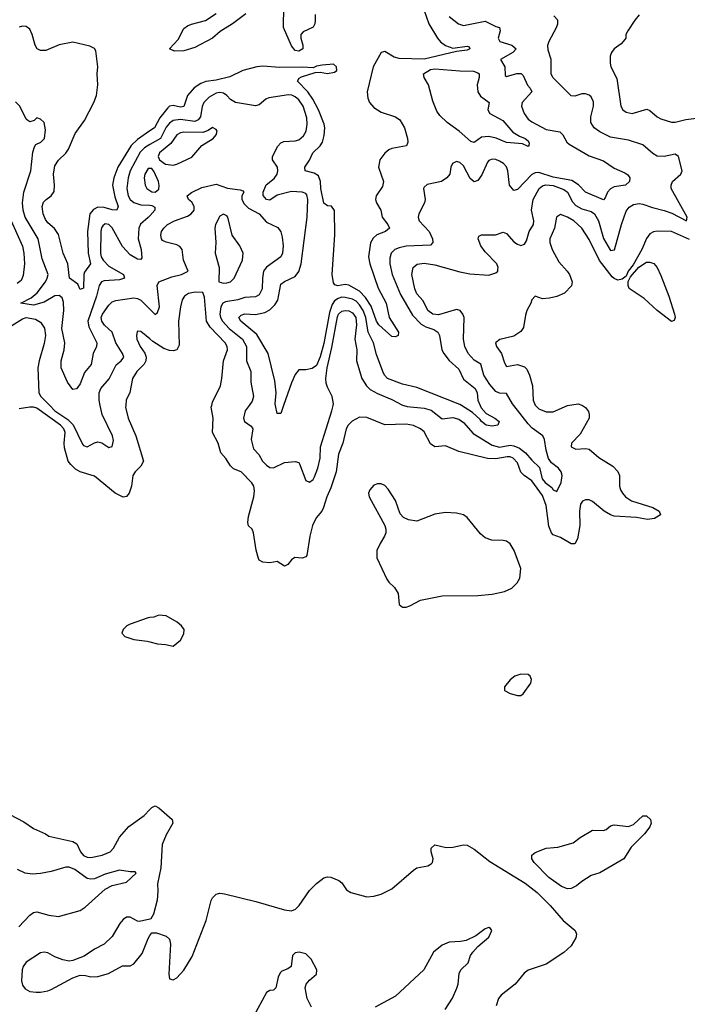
# Model space of a CAD drawing. Header units: inches. Extents: x 1694797 to 1849917, y 907313 to 1017959.
# Tile 613 of 656: x 1809274 to 1812998, y 936658 to 942153. Entities that reach past the tile are written whole.
import ezdxf

# ---------------------------------------------------------------- set-up
doc = ezdxf.new("R2010")
doc.units = ezdxf.units.IN
doc.header["$MEASUREMENT"] = 0
for name, color, linetype in [('B8903', 7, 'Continuous'), ('B8904', 7, 'Continuous'), ('B8913', 7, 'Continuous'), ('B8914', 7, 'Continuous')]:
    doc.layers.add(name, color=color, linetype=linetype)

msp = doc.modelspace()

# ---------------------------------------------------------------- linework, layer by layer
at = {"layer": 'B8903', "color": 5}
for points, elevation in [([(1809864.9, 940000), (1809863.9, 939990), (1809878, 939930), (1809921.1, 939830), (1809964.5, 939690), (1809950, 939661.4), (1809916.9, 939630), (1809905.2, 939610), (1809897.2, 939550), (1809883.5, 939510), (1809870, 939492), (1809850, 939487.4), (1809805.6, 939510), (1809690, 939606.2), (1809610, 939629.9), (1809584.6, 939644.6), (1809557.9, 939670), (1809544.4, 939690), (1809523.3, 939763.3), (1809520.8, 939790), (1809527.9, 939850), (1809520.3, 939870), (1809500.9, 939890), (1809370, 939984.6), (1809350, 939991.2), (1809330, 939991), (1809270, 939981.6)], 780), ([(1809441, 940000), (1809470.4, 939970), (1809541.5, 939921.5), (1809572.5, 939892.5), (1809624.4, 939784.4), (1809630, 939775.8), (1809650, 939768.9), (1809690, 939791.7), (1809710, 939796.7), (1809732, 939792), (1809770, 939766), (1809790, 939771.8), (1809796.3, 939803.7), (1809792.1, 939830), (1809733.2, 939950), (1809722.5, 940000)], 760), ([(1810000, 938816.2), (1809990, 938815.1), (1809890, 938779.5), (1809871, 938770), (1809850.8, 938750), (1809844, 938730), (1809860.5, 938710), (1809910, 938693.4), (1809984.8, 938684.8), (1810000, 938680.9)], 820), ([(1809217.7, 937717.7), (1809296.4, 937676.4), (1809350, 937638.9), (1809417.3, 937610), (1809436.7, 937596.7), (1809570, 937567.3), (1809592.9, 937552.9), (1809613.2, 937510), (1809628.6, 937488.6), (1809650, 937478.6), (1809670, 937477.9), (1809732.8, 937490), (1809778, 937510), (1809797.7, 937530), (1809829.9, 937590.1), (1809882.7, 937650), (1809967.2, 937712.8), (1810000, 937746.2)], 780), ([(1809268.9, 937090), (1809330, 937155), (1809350, 937169.9), (1809370, 937174.3), (1809436.2, 937156.2), (1809490, 937149), (1809610, 937182.2), (1809639.6, 937200.4), (1809750, 937301.5), (1809790, 937321.6), (1809870, 937340.2), (1809922.4, 937390), (1809918, 937398), (1809890, 937397.5), (1809830, 937406.9), (1809750, 937384.8), (1809690, 937358.6), (1809670, 937355.9), (1809650, 937361.1), (1809581.7, 937410), (1809550, 937423.2), (1809530, 937423.2), (1809450, 937399.2), (1809390, 937388.2), (1809344.7, 937384.7), (1809304.9, 937390), (1809261.7, 937410)], 760), ([(1810000, 937134.1), (1809941.2, 937121.2), (1809930, 937122), (1809890, 937144.2), (1809870, 937144.7), (1809850, 937131.6), (1809832, 937110), (1809790, 937036), (1809745.3, 936994.7), (1809690, 936966), (1809633.2, 936926.8), (1809570, 936902.7), (1809550, 936899.3), (1809514, 936906), (1809470, 936922.4), (1809430, 936946), (1809410, 936949.6), (1809390, 936945.6), (1809310, 936893.6), (1809292.7, 936870), (1809287, 936850), (1809284.4, 936790), (1809290, 936764.7), (1809304.4, 936744.4), (1809330, 936730.6), (1809366.2, 936726.2), (1809390, 936726), (1809430, 936734.4), (1809450, 936740.5), (1809570, 936806.8), (1809610, 936821), (1809639.8, 936819.8), (1809670.9, 936810.9), (1809710, 936814), (1809768.7, 936830), (1809847.7, 936872.3), (1809890, 936873), (1809910, 936883.8), (1809957.5, 936942.5), (1809990, 937026), (1810000, 937042)], 780)]:
    msp.add_lwpolyline(points, dxfattribs=dict(at, elevation=elevation))
at = {"layer": 'B8904', "color": 5}
for points, elevation in [([(1810000, 941532.2), (1809930, 941483.4), (1809895.3, 941450), (1809821, 941330), (1809798.1, 941270), (1809791.7, 941230), (1809805.1, 941165.1), (1809822.7, 941110), (1809815.8, 941090), (1809790, 941091.2), (1809745.2, 941105.2), (1809710, 941105.7), (1809685.7, 941094.3), (1809665.4, 941070), (1809651.8, 940970), (1809655.2, 940850), (1809668.8, 940790), (1809635.7, 940744.3), (1809631.7, 940730), (1809630, 940654), (1809610, 940648), (1809597.1, 940677.1), (1809551.7, 940710), (1809541.4, 940790), (1809515.4, 940850), (1809490, 940954.5), (1809468.1, 940988.1), (1809430, 941019.8), (1809417.7, 941037.7), (1809403.9, 941070), (1809399.1, 941110), (1809406.3, 941133.7), (1809421, 941150), (1809450, 941170.2), (1809465.8, 941194.2), (1809468.6, 941230), (1809461.6, 941290), (1809470, 941336.5), (1809490, 941368.9), (1809530, 941407.2), (1809545.3, 941430), (1809582.8, 941517.2), (1809634.2, 941590), (1809687, 941690), (1809702.8, 941730), (1809709.7, 941789.7), (1809706.6, 941850), (1809709.8, 941890), (1809698.3, 941978.3), (1809690, 941992.7), (1809664.9, 942004.9), (1809570, 942028.2), (1809493.3, 942013.3), (1809418.7, 941981.3), (1809390, 941980.2), (1809371.1, 941991.1), (1809359.5, 942010), (1809343.8, 942070), (1809330, 942099.7), (1809310, 942114.6), (1809290, 942116.5), (1809270, 942111.3)], 720), ([(1810000, 941059.1), (1809990.9, 941049.1), (1809948.3, 941011.7), (1809939, 940990), (1809933.9, 940930), (1809951.3, 940870), (1809955.3, 940824.7), (1809950, 940814.5), (1809930, 940816.8), (1809890, 940840.8), (1809846.4, 940886.4), (1809790, 940991.9), (1809770, 941009.8), (1809750, 941014.1), (1809737.2, 941002.8), (1809729.3, 940990.7), (1809725.9, 940970), (1809723.6, 940850), (1809728.2, 940830), (1809739.9, 940810), (1809770, 940776.9), (1809853.1, 940730), (1809857.6, 940710), (1809830, 940702), (1809744.7, 940695.3), (1809730, 940689.8), (1809716.4, 940670), (1809702.6, 940610), (1809653.8, 940470), (1809659.7, 940439.7), (1809703, 940350), (1809702.9, 940330), (1809684.3, 940290), (1809671.8, 940228.2), (1809635.9, 940184.1), (1809610, 940120.4), (1809597.7, 940102.3), (1809590, 940092), (1809570, 940089), (1809539.8, 940130), (1809504.5, 940210), (1809504.8, 940250), (1809522, 940310), (1809526, 940350), (1809509.5, 940430), (1809519.5, 940530), (1809517, 940577), (1809510, 940601.5), (1809493.1, 940613.1), (1809470, 940611.7), (1809410, 940577.1), (1809350, 940559.7), (1809279.3, 940570), (1809338.4, 940601.6), (1809371.6, 940628.5), (1809416.9, 940690), (1809427.6, 940710), (1809431.5, 940730), (1809398.6, 940818.6), (1809376.7, 940930), (1809304.7, 941050), (1809293.6, 941090), (1809289.9, 941129.9), (1809296.9, 941190), (1809335.4, 941310), (1809346.4, 941413.6), (1809355.8, 941444.2), (1809364, 941456), (1809392, 941470), (1809412.8, 941490), (1809418, 941538), (1809410, 941579), (1809390, 941598), (1809370, 941606), (1809354, 941590), (1809330, 941582), (1809318, 941590), (1809310, 941598), (1809275.1, 941670), (1809250, 941695.1)], 740), ([(1810000, 941455.8), (1809970, 941438.4), (1809945.7, 941414.3), (1809890.5, 941310), (1809878.9, 941270), (1809871.4, 941210), (1809877.9, 941170), (1809890, 941149.5), (1809910, 941132.3), (1809950, 941120.5), (1810000, 941117.4)], 740), ([(1810000, 941322.1), (1809990, 941322), (1809971.7, 941290), (1809968.7, 941270), (1809974.1, 941230), (1809983.7, 941210), (1810000, 941198.8)], 760), ([(1809225.6, 941030), (1809288.5, 940888.5), (1809296.7, 940850), (1809299.6, 940790), (1809293.8, 940726.2), (1809281.9, 940698.1), (1809259.8, 940680.2)], 760), ([(1809722.5, 940000), (1809716.2, 940030), (1809716.4, 940070), (1809726, 940094), (1809771.8, 940148.2), (1809812.6, 940227.4), (1809840.2, 940250), (1809853.6, 940270), (1809847.6, 940290), (1809810.5, 940350), (1809790.1, 940410), (1809747.3, 940447.3), (1809731.2, 940470), (1809728.9, 940490), (1809735.2, 940510), (1809770, 940560.6), (1809790, 940577.5), (1809810, 940585.6), (1809910, 940600.7), (1809930, 940597.5), (1809950, 940587.5), (1810000, 940537.2)], 760), ([(1809169.9, 940409.9), (1809290, 940484.1), (1809310, 940490.8), (1809360.8, 940480.8), (1809390, 940465.4), (1809412.3, 940432.3), (1809417.5, 940390), (1809410, 940345.5), (1809381.7, 940250), (1809374.3, 940210), (1809381.1, 940070), (1809392, 940050), (1809441, 940000)], 760), ([(1810000, 940371), (1809950, 940412.3), (1809930, 940415.3), (1809928.2, 940411.8), (1809924.4, 940390), (1809927.4, 940370), (1809946.5, 940330), (1809972.1, 940292.1), (1809978.2, 940270), (1809976.5, 940250), (1809967.2, 940230), (1809926.5, 940190), (1809902, 940150), (1809887.5, 940072.5), (1809868, 940030), (1809864.9, 940000)], 780)]:
    msp.add_lwpolyline(points, dxfattribs=dict(at, elevation=elevation))
at = {"layer": 'B8913', "color": 5}
for points, elevation in [([(1812413.7, 940000), (1812430, 939988.4), (1812446.7, 939966.7), (1812451.6, 939950), (1812450.3, 939930), (1812400.7, 939839.3), (1812353, 939790), (1812350.7, 939770), (1812376.1, 939756.1), (1812430, 939760.3), (1812450, 939755.8), (1812504.2, 939710), (1812582.1, 939662.1), (1812610, 939631.6), (1812619.7, 939610), (1812620.6, 939550), (1812625.4, 939530), (1812636.9, 939510), (1812653.6, 939490), (1812687.5, 939467.5), (1812806, 939430), (1812840.9, 939410), (1812848.8, 939390), (1812814.9, 939370), (1812775.9, 939364.1), (1812714.8, 939374.8), (1812590, 939383.1), (1812570, 939389), (1812535.2, 939410), (1812470, 939465), (1812450, 939473.7), (1812430, 939473.8), (1812414.1, 939465.9), (1812402.2, 939450), (1812397.7, 939410), (1812399, 939330), (1812384.9, 939255.1), (1812370, 939227.6), (1812350, 939227), (1812290, 939264), (1812250, 939278), (1812239.8, 939290), (1812226.2, 939326.2), (1812210, 939442.6), (1812190, 939497.3), (1812130, 939579.9), (1812087.4, 939610), (1812070, 939628.2), (1812050, 939679.4), (1812026.4, 939706.4), (1812010, 939713.9), (1811994, 939714), (1811930, 939702.3), (1811884.3, 939704.3), (1811722.8, 939742.8), (1811650, 939774.2), (1811590, 939769.8), (1811565.4, 939785.4), (1811530, 939853.3), (1811510.4, 939870.4), (1811470, 939888.5), (1811430, 939894.9), (1811310, 939892), (1811210, 939932.9), (1811170, 939935.4), (1811128.1, 939911.9), (1811106.7, 939890), (1811095.5, 939870), (1811076.6, 939790), (1811051.5, 939728.5), (1811039.1, 939630), (1811010, 939540.7), (1810986.7, 939490), (1810968.8, 939430), (1810958.3, 939410), (1810927.1, 939372.9), (1810906.5, 939330), (1810892.2, 939270), (1810876.4, 939163.6), (1810870, 939155.6), (1810850, 939147.8), (1810808.8, 939151.2), (1810790, 939139.5), (1810770, 939112.7), (1810750, 939103.7), (1810710, 939129.3), (1810670, 939122.7), (1810630, 939126), (1810610, 939137.2), (1810606, 939146), (1810592.8, 939192.8), (1810577.6, 939290), (1810569.8, 939309.8), (1810550, 939327.6), (1810546.6, 939346.6), (1810550, 939380.4), (1810580.2, 939490), (1810584.1, 939524.1), (1810579.9, 939550), (1810569.1, 939569.1), (1810510, 939629.8), (1810467.2, 939647.2), (1810450, 939662.4), (1810424.2, 939704.2), (1810396.5, 939736.5), (1810380.4, 939790), (1810349.8, 939850), (1810353.6, 939930), (1810342.2, 939990), (1810344.9, 940000)], 780), ([(1810552.9, 940000), (1810530.8, 939970), (1810521.5, 939930), (1810528.3, 939910), (1810565.3, 939885.3), (1810574.7, 939870), (1810565.4, 939810), (1810577.7, 939757.7), (1810606.9, 939726.9), (1810627.3, 939690), (1810650, 939666.6), (1810670, 939654.5), (1810690, 939652.6), (1810750, 939682), (1810810, 939687), (1810830, 939680.9), (1810834.5, 939674.5), (1810870, 939580.7), (1810890, 939571.6), (1810910, 939587.6), (1810918.2, 939601.8), (1810936.9, 939650), (1810950, 939705.2), (1810950.9, 939770), (1811015.8, 939970), (1811022.3, 940000)], 760), ([(1810745.9, 940000), (1810730, 939954.3), (1810710, 939955.1), (1810700.6, 940000)], 740), ([(1811417.3, 940000), (1811434.7, 939994.7), (1811530, 939984.5), (1811570, 939974.5), (1811630, 939926.1), (1811690, 939932.4), (1811722.9, 939922.9), (1811750, 939905.7), (1811803.5, 939843.5), (1811910, 939777.6), (1811950, 939766.9), (1812010, 939777.6), (1812030, 939775.2), (1812062, 939762), (1812096.1, 939736.1), (1812130, 939694.4), (1812173, 939653), (1812188.7, 939590), (1812205.3, 939570), (1812242.6, 939542.6), (1812250, 939529.8), (1812270, 939520.5), (1812295.2, 939570), (1812300.2, 939610), (1812295.4, 939630), (1812280.4, 939650), (1812239.9, 939679.9), (1812223.2, 939703.2), (1812210.1, 939750.1), (1812200.9, 939810), (1812192.9, 939830), (1812133.5, 939873.5), (1812110, 939898.4), (1812031, 940000)], 760), ([(1811842.2, 940000), (1811847.3, 939987.3), (1811875.4, 939955.4), (1811923.8, 939930), (1811948.4, 939910), (1811940.7, 939890), (1811910, 939883.7), (1811875.6, 939890), (1811850, 939909.9), (1811842.3, 939922.3), (1811800.6, 939960.6), (1811739.1, 940000)], 740), ([(1812151.9, 940000), (1812170, 939981), (1812210, 939964.1), (1812250, 939964.7), (1812329.6, 940000)], 780), ([(1810000, 938680.9), (1810042, 938670), (1810086.4, 938666.4), (1810130, 938656), (1810170, 938691), (1810190, 938726), (1810190.8, 938750), (1810176.3, 938770), (1810151.5, 938790), (1810090, 938826.6), (1810050, 938829.2), (1810021.4, 938818.6), (1810000, 938816.2)], 820), ([(1810000, 937746.2), (1810010, 937756.5), (1810030, 937766), (1810050, 937754.9), (1810124, 937690), (1810128, 937670), (1810090, 937603.1), (1810068.9, 937550), (1810060.8, 937419.2), (1810041.6, 937330), (1810044.5, 937290), (1810039.7, 937240.3), (1810019.2, 937160.8), (1810004.9, 937135.1), (1810000, 937134.1)], 780), ([(1810000, 937042), (1810010, 937058), (1810036.9, 937056.9), (1810090, 937038), (1810110, 937022), (1810114.1, 936994.1), (1810105.8, 936825.8), (1810110, 936801), (1810130, 936794.9), (1810150, 936805.7), (1810190, 936849.1), (1810234.9, 936925.1), (1810314.2, 937125.8), (1810342.1, 937237.9), (1810348.3, 937251.7), (1810370, 937273.4), (1810390, 937278.5), (1810415.5, 937275.5), (1810591.2, 937231.3), (1810750, 937185.2), (1810790, 937180.2), (1810812.4, 937190), (1810833, 937210), (1810890, 937292.7), (1810930, 937333), (1810970, 937364.9), (1810990, 937370.5), (1811010, 937368.2), (1811053.4, 937350), (1811070, 937335.5), (1811097, 937297), (1811121.3, 937281.3), (1811210, 937258.9), (1811250, 937262.3), (1811290, 937272.4), (1811350, 937301.8), (1811470, 937407.5), (1811490, 937419.1), (1811549.7, 937430.2), (1811570, 937442.4), (1811576.3, 937450), (1811579.7, 937470), (1811568.9, 937508.9), (1811569.8, 937530), (1811590, 937547.4), (1811652.8, 937532.8), (1811690, 937535.5), (1811750, 937548), (1811770, 937545.8), (1811810, 937523.8), (1811895.7, 937455.7), (1812094.2, 937334.3), (1812161.4, 937281.4), (1812233.8, 937210), (1812306.3, 937126.3), (1812372.4, 937070), (1812380.4, 937050), (1812377.1, 937030), (1812350, 936984.5), (1812310, 936947.6), (1812210, 936881.6), (1812110, 936849.7), (1812087.5, 936832.5), (1812038.7, 936770), (1811959.6, 936710), (1811945, 936690), (1811931.3, 936650)], 780), ([(1811648, 936630), (1811687.5, 936692.5), (1811711.9, 936748.1), (1811720.2, 936770), (1811725.6, 936830), (1811735.5, 936850), (1811774.9, 936890), (1811787.9, 936930), (1811802, 936950), (1811830, 936980.7), (1811890, 937033.2), (1811907.3, 937070), (1811900.7, 937080.7), (1811890, 937087.3), (1811870, 937079.1), (1811819.1, 937040.9), (1811765.3, 937014.7), (1811732.1, 937007.9), (1811670, 937005.1), (1811630, 936988.8), (1811582.4, 936950), (1811527.8, 936850), (1811370, 936704.4), (1811257.5, 936642.5)], 760), ([(1810901.8, 936641.8), (1810876.9, 936690), (1810865.9, 936750), (1810871.3, 936770), (1810890, 936793.6), (1810930, 936826.6), (1810931.1, 936850), (1810898.9, 936910), (1810870, 936940.7), (1810832, 936950), (1810810, 936946), (1810795.6, 936930), (1810788, 936870), (1810770, 936856.5), (1810736.8, 936843.2), (1810726.5, 936833.5), (1810714.8, 936810), (1810702, 936750), (1810690, 936738), (1810670, 936735.8), (1810650, 936724.4), (1810553.6, 936546.4)], 760)]:
    msp.add_lwpolyline(points, dxfattribs=dict(at, elevation=elevation))
for points, elevation in [([(1811270, 939563), (1811250, 939555.1), (1811227, 939530), (1811220.3, 939510), (1811223.1, 939490), (1811310.4, 939330.4), (1811316.3, 939310), (1811315.5, 939290), (1811308, 939270), (1811283.8, 939230), (1811266.7, 939190), (1811265.3, 939150), (1811322.4, 939030), (1811333.3, 939013.3), (1811363.7, 938983.7), (1811384.4, 938950), (1811391, 938890), (1811410, 938874.8), (1811430, 938874), (1811450, 938882), (1811510, 938914), (1811630, 938937.6), (1811830, 938939.5), (1811910, 938947), (1811977.6, 938962.4), (1812019.5, 938980.5), (1812049.5, 939010.5), (1812063.2, 939036.8), (1812069.3, 939090), (1812032.2, 939190), (1812010, 939227), (1811990, 939242.9), (1811970, 939247.3), (1811908.1, 939248.1), (1811870, 939260.7), (1811844.2, 939284.2), (1811770, 939374.5), (1811750, 939389.6), (1811710, 939399.1), (1811650, 939402.3), (1811590, 939393.7), (1811490, 939355.1), (1811442, 939362), (1811415.1, 939375.1), (1811396.1, 939396.1), (1811369.7, 939470), (1811330, 939533), (1811310, 939552.8), (1811290, 939562)], 820), ([(1812070, 938500.7), (1812036, 938490), (1812010, 938469.3), (1811979.1, 938430), (1811979.1, 938410), (1812010, 938392.4), (1812050, 938381.7), (1812070, 938382), (1812082, 938390), (1812124.5, 938450), (1812129.4, 938470), (1812121.2, 938490), (1812110, 938498)], 820), ([(1812330, 937303.5), (1812295.7, 937315.7), (1812225.9, 937365.9), (1812144.2, 937450), (1812130.9, 937470), (1812131.3, 937490), (1812150, 937506), (1812210, 937530.2), (1812275.6, 937535.6), (1812361, 937559), (1812400.9, 937590), (1812470, 937630.3), (1812531.6, 937628.4), (1812546.3, 937633.7), (1812570, 937653.7), (1812590, 937660.3), (1812670, 937651), (1812698, 937662), (1812750, 937710.8), (1812770.7, 937710.7), (1812792, 937690), (1812797.3, 937670), (1812790, 937649.4), (1812759.1, 937610), (1812685.5, 937534.5), (1812644, 937470), (1812510, 937391.5), (1812462.5, 937377.5), (1812410, 937343.9), (1812380.9, 937319.1), (1812350, 937304.5)], 780)]:
    msp.add_lwpolyline(points, close=True, dxfattribs=dict(at, elevation=elevation))
at = {"layer": 'B8914', "color": 5}
for points, elevation in [([(1811530, 942203.2), (1811556.6, 942130), (1811603.9, 942050), (1811621.5, 942030), (1811650, 942009.5), (1811690, 941994), (1811770, 942005.3), (1811780.7, 942000.7), (1811785.3, 941990), (1811770, 941983.2), (1811710, 941974.5), (1811530, 941931.8), (1811390, 941935.7), (1811363.2, 941943.2), (1811310, 941975.3), (1811290, 941969.8), (1811245.4, 941890), (1811212.6, 941750), (1811215.6, 941715.6), (1811225.7, 941690), (1811250, 941662.6), (1811290, 941636.3), (1811370, 941610.2), (1811394.4, 941594.4), (1811421.1, 941550), (1811437.4, 941490), (1811438.8, 941470), (1811430.8, 941449.2), (1811350, 941434.5), (1811333.6, 941426.4), (1811310, 941408), (1811283.7, 941370), (1811275.9, 941330), (1811302.7, 941250), (1811297.5, 941222.5), (1811261.6, 941170), (1811259.3, 941150), (1811264.7, 941130), (1811288.1, 941090), (1811295.9, 941050), (1811328.3, 941010), (1811335.8, 940990), (1811315.3, 940970), (1811266.9, 940953.1), (1811245.7, 940934.3), (1811231.5, 940908.5), (1811219.5, 940830), (1811227.2, 940790), (1811274.2, 940654.2), (1811318, 940570), (1811334.2, 940490), (1811386.4, 940410), (1811386, 940390), (1811370, 940382.9), (1811350, 940384.2), (1811276.5, 940450), (1811265, 940470), (1811234.7, 940554.7), (1811202.3, 940602.3), (1811170, 940637.6), (1811110, 940671.9), (1811090, 940674.7), (1811048.3, 940668.3), (1811032.4, 940672.4), (1811023.7, 940683.7), (1811017.6, 940730), (1811031.6, 940951.6), (1811030, 941088.7), (1811012.5, 941112.5), (1810990, 941114), (1810970, 941128.7), (1810954.5, 941210), (1810951.9, 941250), (1810940.7, 941280.7), (1810916.3, 941296.3), (1810866.2, 941310), (1810864.5, 941330), (1810890.3, 941369.7), (1810909.6, 941410.4), (1810950.3, 941449.7), (1810963.4, 941470), (1810973, 941507), (1810976.1, 941550), (1810972.6, 941570), (1810941.1, 941650), (1810909.6, 941710), (1810881, 941750), (1810824.2, 941810), (1810832.9, 941827.1), (1810845.2, 941834.8), (1810922.1, 941857.9), (1810950, 941859.2), (1810990, 941852.9), (1811030, 941859.1), (1811042.4, 941870), (1811041.3, 941890), (1811023.7, 941903.7), (1810960.4, 941899.6), (1810930, 941893.4), (1810910, 941884.1), (1810850, 941888.6), (1810725.2, 941885.2), (1810630, 941893.8), (1810597.3, 941890), (1810518.8, 941870), (1810445.7, 941834.3), (1810370, 941815.6), (1810312.6, 941807.4), (1810283.6, 941796.4), (1810247.6, 941772.4), (1810210, 941730.6), (1810190, 941669), (1810170, 941664.3), (1810130, 941673.3), (1810110, 941669.9), (1810099.3, 941660.7), (1810055, 941605), (1810025.4, 941550), (1810000, 941532.2)], 720), ([(1810921.4, 942181.4), (1810922.8, 942150), (1810919.4, 942130), (1810910, 942110.7), (1810854.4, 942085.6), (1810842.7, 942070), (1810841.5, 942050), (1810853.5, 942010), (1810852.3, 941990), (1810830, 941977.7), (1810810, 941980.9), (1810790, 942006), (1810746.1, 942110), (1810746.9, 942226.9)], 680), ([(1810534.5, 942185.5), (1810460.5, 942130), (1810392.6, 942087.4), (1810350, 942048.8), (1810250, 941998.4), (1810190, 941979.8), (1810138, 941978), (1810109.3, 941990), (1810157.3, 942042.7), (1810190, 942103.7), (1810210, 942118), (1810232.9, 942127.1), (1810310.8, 942149.2), (1810370, 942188.1)], 680), ([(1811670.1, 942170.1), (1811722.3, 942130), (1811750, 942120.1), (1811870, 942145.2), (1811930, 942114.8), (1811950.1, 942110.1), (1811954, 942090), (1811943.5, 942050), (1811951.7, 942031.7), (1812019.5, 942010), (1812042.6, 941990), (1812024, 941970), (1811955.8, 941930), (1811980.8, 941890), (1811982, 941842), (1811990, 941835.5), (1812046.6, 941853.4), (1812072.2, 941852.2), (1812081.7, 941841.7), (1812106.6, 941786.6), (1812122.4, 941770), (1812130.3, 941750), (1812076.5, 941690), (1812073.2, 941670), (1812087.6, 941630), (1812110, 941597.6), (1812130, 941582.1), (1812210, 941540.5), (1812287.7, 941527.7), (1812303.6, 941510), (1812325.3, 941470), (1812338.9, 941458.9), (1812450, 941393.2), (1812530, 941365.3), (1812590, 941324.8), (1812650, 941298.9), (1812666.4, 941286.4), (1812677.3, 941270), (1812674.9, 941250), (1812653.4, 941230), (1812590, 941219.3), (1812570, 941209.8), (1812552.4, 941190), (1812540.6, 941159.4), (1812530, 941146.8), (1812430, 941190.7), (1812392.1, 941232.1), (1812354.6, 941254.6), (1812250, 941274.7), (1812170, 941300.3), (1812150, 941298.9), (1812130, 941289.4), (1812050, 941205.3), (1812030, 941199.8), (1812006.6, 941230), (1811997.4, 941310), (1811990, 941332.6), (1811972.6, 941350), (1811950, 941363.1), (1811930, 941372.5), (1811910, 941374.6), (1811890, 941366.4), (1811882.6, 941357.4), (1811852.7, 941287.3), (1811830, 941255.3), (1811810, 941248.9), (1811797.3, 941257.3), (1811787.4, 941267.4), (1811750, 941337.7), (1811730, 941355.8), (1811710, 941360.7), (1811687.3, 941350), (1811679.3, 941330), (1811673, 941290), (1811656, 941270), (1811626, 941250), (1811546.3, 941233.7), (1811530, 941219), (1811527, 941210), (1811535.5, 941150), (1811532.1, 941130), (1811500.2, 941070), (1811496.2, 941050), (1811502.4, 941030), (1811558.2, 940970), (1811575.9, 940930), (1811578.3, 940910), (1811565.3, 940894.8), (1811430, 940888.1), (1811390, 940880.2), (1811367.2, 940870), (1811346.6, 940850), (1811337.7, 940822.3), (1811338, 940790), (1811352.3, 940730), (1811398.6, 940618.6), (1811464.8, 940504.8), (1811513.9, 940453.9), (1811539.4, 940439.4), (1811584.1, 940424.1), (1811606.7, 940410), (1811616, 940390), (1811628.4, 940310), (1811639.3, 940290), (1811670, 940250.1), (1811722.9, 940202.9), (1811750, 940145.9), (1811814.7, 940094.7), (1811825, 940070), (1811830.1, 940030), (1811842.2, 940000)], 740), ([(1812031, 940000), (1812023.2, 940010), (1811990, 940066.7), (1811950, 940069.4), (1811930, 940077.5), (1811897.2, 940117.2), (1811862.9, 940170), (1811845.8, 940230), (1811810, 940253.3), (1811775, 940290), (1811756.6, 940330), (1811750.2, 940369.8), (1811752.9, 940490), (1811746.2, 940510), (1811731.6, 940530), (1811710, 940536), (1811610, 940505.3), (1811578.9, 940510), (1811550.9, 940530), (1811524.4, 940584.4), (1811490, 940623.5), (1811477.7, 940650), (1811462, 940730), (1811468.5, 940770), (1811490.8, 940789.2), (1811530, 940793.5), (1811590, 940785.5), (1811730, 940745.6), (1811785, 940735), (1811890, 940727.1), (1811930, 940740.5), (1811940.3, 940750), (1811941.7, 940758.3), (1811942.8, 940770), (1811934.7, 940790), (1811870, 940857.7), (1811845.5, 940890), (1811830.5, 940930), (1811835.9, 940944.1), (1811850, 940951.8), (1811927.3, 940952.7), (1811970, 940967.8), (1811990, 940959.7), (1812030, 940912.9), (1812050, 940899.8), (1812070, 940893.3), (1812090, 940899.7), (1812101.2, 940918.8), (1812115.8, 940970), (1812139.8, 941010), (1812142.5, 941030), (1812128.8, 941090), (1812138.5, 941150), (1812172.2, 941210), (1812190, 941225.2), (1812208.5, 941231.5), (1812250, 941228.4), (1812310, 941205.6), (1812329.4, 941189.4), (1812356.9, 941136.9), (1812376, 941116), (1812410, 941098.2), (1812462.7, 941082.7), (1812480.6, 941070), (1812503.7, 941030), (1812530, 940930.9), (1812570, 940864.8), (1812592.1, 940867.9), (1812630.8, 941010), (1812656.6, 941083.4), (1812673.3, 941106.7), (1812698.8, 941121.2), (1812730, 941126.9), (1812750, 941124.2), (1812804.1, 941104.1), (1812870, 941087.3), (1812912.6, 941072.6), (1812993.4, 941030), (1812997.8, 941050), (1812908.9, 941210), (1812908.2, 941230), (1812916.3, 941250), (1812962, 941290), (1812969.2, 941310), (1812949, 941389), (1812930, 941403.1), (1812870, 941388.6), (1812830, 941392.1), (1812806.3, 941406.3), (1812750, 941455.2), (1812670, 941479.7), (1812570, 941497.3), (1812510, 941527), (1812477.8, 941550), (1812459.3, 941579.3), (1812459.1, 941610), (1812475.1, 941670), (1812474.4, 941694.4), (1812462, 941722), (1812450, 941732.4), (1812430, 941738.2), (1812410, 941738.2), (1812370, 941725.2), (1812350, 941727), (1812247.5, 941830), (1812239.3, 941850), (1812238.2, 941930), (1812221.8, 941981.9), (1812220.2, 942010), (1812227.1, 942032.9), (1812268.9, 942110), (1812276, 942130), (1812275.8, 942150), (1812254.5, 942174.5)], 760), ([(1812730, 942179.6), (1812704.9, 942150), (1812666, 942090), (1812656, 942070), (1812654.8, 942050), (1812650, 942042), (1812630, 942019), (1812590.5, 941989.5), (1812574.8, 941970), (1812567.7, 941950), (1812568.2, 941910), (1812572, 941890), (1812604.8, 941824.8), (1812627.4, 941670), (1812638.4, 941650), (1812656.7, 941636.7), (1812690, 941629.3), (1812772.6, 941652.6), (1812790, 941646.7), (1812830.2, 941610.2), (1812850, 941598.9), (1812910, 941581), (1812930, 941580.5), (1812990, 941595), (1813050, 941603)], 780), ([(1810700.6, 940000), (1810698.5, 940010), (1810704.3, 940070), (1810696.8, 940136.8), (1810660.2, 940290), (1810595.7, 940395.7), (1810506.5, 940470), (1810495.3, 940490), (1810510, 940504.7), (1810530, 940512.3), (1810590, 940507.4), (1810641.6, 940518.4), (1810670, 940533.3), (1810697.9, 940562.1), (1810712.8, 940587.2), (1810730, 940676.1), (1810750, 940692.7), (1810810, 940720.1), (1810830, 940747.5), (1810843.5, 940790), (1810877, 941050), (1810882, 941150), (1810875.4, 941175.4), (1810870, 941182.8), (1810850.4, 941190.4), (1810790, 941194), (1810710, 941174.3), (1810670, 941146.5), (1810650, 941148.8), (1810632, 941171.9), (1810631.3, 941190), (1810649.1, 941230.9), (1810693.5, 941266.5), (1810709.2, 941290), (1810713.5, 941310), (1810711.4, 941330), (1810684.4, 941370), (1810683.5, 941390), (1810713.5, 941446.5), (1810730, 941466.4), (1810746.9, 941473.1), (1810810, 941476.3), (1810830, 941481.9), (1810856.1, 941503.9), (1810871.9, 941530), (1810877.1, 941570), (1810875.4, 941604.6), (1810854.9, 941670), (1810830, 941705.4), (1810810, 941722.4), (1810791, 941731), (1810772.9, 941732.9), (1810663.9, 941716.1), (1810647.5, 941710), (1810610, 941677.5), (1810590, 941671.2), (1810478, 941690), (1810450, 941707.2), (1810430, 941729), (1810410, 941742.8), (1810390, 941746.2), (1810370, 941742.1), (1810330, 941719.9), (1810300.4, 941690), (1810291.7, 941668.3), (1810282.5, 941610), (1810270, 941593.4), (1810250, 941585), (1810170, 941595.7), (1810130, 941589.5), (1810110, 941575.6), (1810090, 941553.5), (1810059.1, 941490), (1810000, 941455.8)], 740), ([(1810000, 941198.8), (1810010, 941191.9), (1810029.8, 941190.2), (1810050, 941207.2), (1810052.5, 941227.5), (1810047.1, 941250), (1810024.1, 941304.1), (1810010, 941322.3), (1810000, 941322.1)], 760), ([(1810000, 940537.2), (1810030, 940507.1), (1810041.8, 940518.2), (1810053.3, 940550), (1810040.2, 940670), (1810050.1, 940689.9), (1810122, 940718), (1810176.4, 940730), (1810212.9, 940750), (1810187.3, 940810), (1810180.6, 940870), (1810166.2, 940886.2), (1810150, 940895.5), (1810090.9, 940910.9), (1810070, 940921.1), (1810063.9, 940930), (1810060.6, 940950), (1810065.4, 940970), (1810077.5, 940990), (1810098.6, 941010), (1810137.8, 941030), (1810210, 941056.3), (1810230.8, 941070), (1810246, 941090), (1810247.5, 941110), (1810233.8, 941133.8), (1810215.6, 941150), (1810207.7, 941170), (1810232, 941188), (1810290, 941215.6), (1810370, 941235.8), (1810433.4, 941213.4), (1810503.7, 941203.7), (1810517.8, 941197.8), (1810523.1, 941190), (1810513.7, 941170), (1810513.5, 941150), (1810525, 941125), (1810550, 941101), (1810609.8, 941070), (1810650, 941023.5), (1810713.5, 940993.5), (1810729.7, 940969.7), (1810738.4, 940938.4), (1810743.5, 940890), (1810739.8, 940850), (1810729.8, 940830), (1810650, 940771.6), (1810634, 940750), (1810627.9, 940710), (1810627.1, 940650), (1810610, 940617.6), (1810590, 940606), (1810530, 940603.3), (1810490, 940589.7), (1810421.5, 940578.5), (1810407.7, 940570), (1810396.6, 940550), (1810391, 940510), (1810394.1, 940490), (1810404.6, 940470), (1810441.7, 940430), (1810517.4, 940370), (1810538.7, 940330), (1810538.1, 940250), (1810562.3, 940190), (1810562.4, 940130), (1810578.4, 940050), (1810570, 940023.2), (1810552.9, 940000)], 760), ([(1810000, 941117.4), (1810010, 941116.8), (1810027.5, 941107.5), (1810027.9, 941090), (1810000, 941059.1)], 740), ([(1813010, 940925.4), (1812910, 940970.5), (1812830, 940972.9), (1812810, 940969.7), (1812790, 940958), (1812770, 940931.8), (1812744, 940870), (1812695.8, 940784.2), (1812667.9, 940750), (1812657.9, 940722.1), (1812635.7, 940704.3), (1812610, 940699.9), (1812590, 940708.2), (1812578.7, 940718.7), (1812508.6, 940808.6), (1812450, 940926.6), (1812410.6, 940990), (1812364.5, 941030), (1812330, 941050.5), (1812290, 941065.1), (1812269.2, 941050.8), (1812257, 940990), (1812230.9, 940930), (1812230.9, 940910), (1812243.7, 940870), (1812281.2, 940801.2), (1812328.7, 940750), (1812341.1, 940730), (1812356.4, 940690), (1812352.3, 940667.7), (1812313.4, 940626.6), (1812270, 940607.6), (1812230, 940598), (1812190, 940595.1), (1812150, 940609.2), (1812130, 940588.7), (1812124.9, 940570), (1812103.6, 940530), (1812095.2, 940504.8), (1812084.1, 940435.9), (1812070, 940413.3), (1812030, 940387.3), (1811951.8, 940368.2), (1811928.2, 940350), (1811934, 940330), (1811962.3, 940290), (1811977.5, 940237.5), (1811990, 940217.6), (1812050, 940228), (1812090, 940215), (1812102.3, 940202.3), (1812117.8, 940170), (1812134.3, 940110), (1812138, 940030), (1812150, 940002), (1812151.9, 940000)], 780), ([(1810344.9, 940000), (1810350, 940019.3), (1810393, 940110), (1810402.2, 940150), (1810410.5, 940250), (1810432.6, 940310), (1810430.5, 940330), (1810419.5, 940350), (1810337, 940437), (1810315.9, 940470), (1810303.8, 940603.8), (1810296, 940630), (1810251.7, 940631.7), (1810215.5, 940624.5), (1810192.4, 940610), (1810180.3, 940590), (1810170.2, 940549.8), (1810159.4, 940470), (1810162.9, 940337.2), (1810149.5, 940310.5), (1810130, 940305.5), (1810110, 940306.5), (1810077.8, 940317.8), (1810017, 940357), (1810000, 940371)], 780), ([(1811739.1, 940000), (1811730, 940005.8), (1811490, 940100.2), (1811410, 940119.5), (1811326, 940150), (1811309, 940169), (1811299.1, 940190), (1811264.5, 940284.5), (1811247.7, 940350), (1811218.6, 940410), (1811203.8, 940490), (1811190.6, 940530.6), (1811170, 940562.2), (1811150, 940581.3), (1811130, 940593), (1811090, 940603.4), (1811070, 940603.6), (1811050, 940597.7), (1811030, 940583.3), (1811016.2, 940563.8), (1811001.7, 940518.3), (1810970, 940345.4), (1810950, 940271.3), (1810930, 940222.4), (1810906, 940206), (1810870, 940199.3), (1810830, 940199.5), (1810810, 940173.3), (1810790, 940126.6), (1810745.9, 940000)], 740), ([(1811022.3, 940000), (1811024.5, 940010), (1811016.8, 940050), (1810990, 940101.3), (1810983.8, 940123.8), (1810981.9, 940150), (1810988.7, 940210), (1811015.8, 940324.2), (1811045.9, 940494.1), (1811052.5, 940510), (1811070, 940526.6), (1811090, 940530.8), (1811110, 940528.4), (1811130, 940517.4), (1811149.5, 940490), (1811153.2, 940450), (1811144, 940370), (1811154.3, 940310), (1811152.3, 940250), (1811182.7, 940150), (1811207.8, 940110), (1811229.1, 940090), (1811270, 940066), (1811350, 940034.2), (1811410, 940002.2), (1811417.3, 940000)], 760), ([(1812329.6, 940000), (1812330, 940000.2), (1812389.1, 940009.1), (1812410, 940002.6), (1812413.7, 940000)], 780)]:
    msp.add_lwpolyline(points, dxfattribs=dict(at, elevation=elevation))
for points, elevation in [([(1812110, 941446), (1812079.3, 941459.3), (1811990, 941468), (1811932, 941492), (1811890, 941501.6), (1811850, 941497.9), (1811810, 941467.7), (1811790, 941472.2), (1811725.2, 941530), (1811658.3, 941578.3), (1811618.1, 941618.1), (1811601.5, 941641.5), (1811578.1, 941698.1), (1811553.8, 941790), (1811530.4, 941830), (1811527, 941850), (1811564.7, 941875.3), (1811590, 941879.2), (1811730, 941866.8), (1811806.3, 941866.3), (1811830, 941856.6), (1811836.8, 941850), (1811836.1, 941830), (1811825.3, 941790), (1811829.5, 941750), (1811845.2, 941725.2), (1811893.6, 941690), (1811885.1, 941650), (1811896, 941630), (1811969.2, 941590), (1812025.4, 941525.4), (1812062.7, 941502.7), (1812094, 941490), (1812110, 941476.5), (1812116, 941464), (1812114.9, 941450)], 720), ([(1810350, 941552.1), (1810325.3, 941534.7), (1810296.2, 941523.8), (1810190, 941525), (1810170, 941521.3), (1810150, 941510.5), (1810117.3, 941462.7), (1810054, 941410), (1810045.4, 941390), (1810052.6, 941370), (1810087.1, 941347.1), (1810130, 941340.1), (1810150, 941345.7), (1810233.6, 941386.4), (1810289.5, 941450.5), (1810352.9, 941490), (1810369.7, 941510), (1810374.7, 941530), (1810370, 941540.9)], 760), ([(1810410, 941067.8), (1810390, 941055.6), (1810366.4, 941010), (1810363, 940990), (1810368.7, 940910), (1810364.4, 940850), (1810386.5, 940770), (1810384, 940690), (1810410, 940682), (1810430, 940683.6), (1810450, 940690.4), (1810470, 940710.5), (1810516.8, 940810), (1810519.8, 940850), (1810501.7, 940890), (1810459.2, 940950), (1810435.1, 941050), (1810430, 941057.6)], 780), ([(1812910, 940468.4), (1812830, 940530.8), (1812756.7, 940596.7), (1812673.3, 940653.3), (1812668.1, 940670), (1812668.6, 940691.4), (1812681.6, 940718.4), (1812728.5, 940771.5), (1812770, 940799), (1812790, 940800.2), (1812811.7, 940791.7), (1812830.2, 940770), (1812850, 940724.9), (1812894.6, 940610), (1812926.5, 940510), (1812930.2, 940490), (1812925.8, 940474.2)], 780)]:
    msp.add_lwpolyline(points, close=True, dxfattribs=dict(at, elevation=elevation))

doc.saveas('drawing.dxf')
